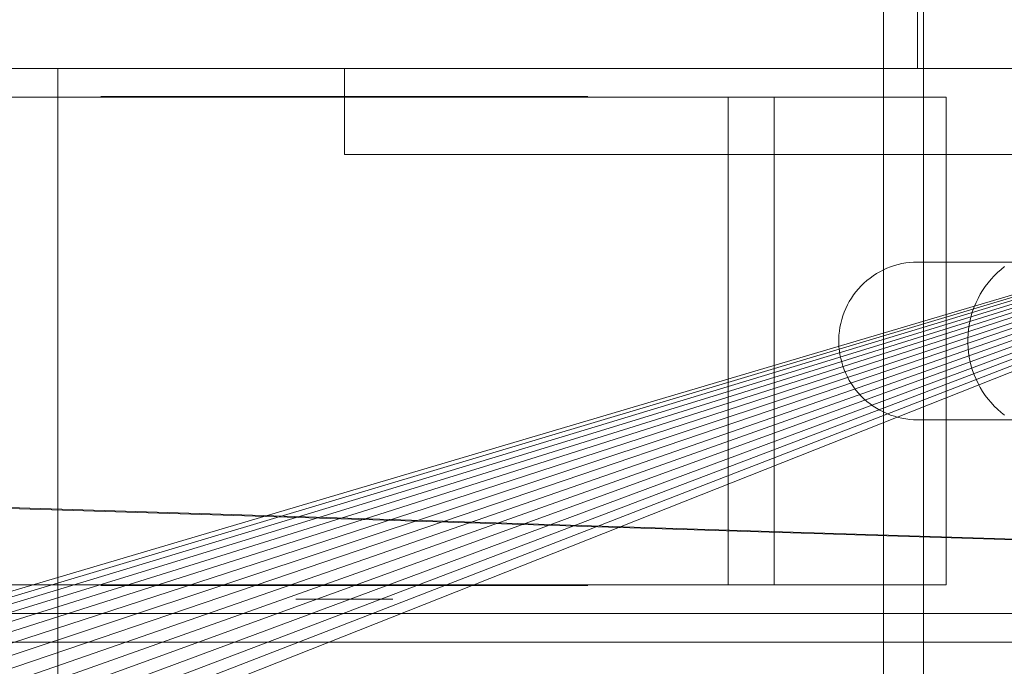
# Model space of a CAD drawing. Header units: millimetres. Extents: x -2233 to 65662, y -50530 to 6847.
# Tile 464 of 656: x 24227 to 24296, y -18252 to -18207. Entities that reach past the tile are written whole.
import ezdxf

# ---------------------------------------------------------------- set-up
doc = ezdxf.new("R2010")
doc.units = ezdxf.units.MM
for name, color, linetype, lineweight in [('superior_briquetadora', 7, 'Continuous', 0), ('superior_C02', 7, 'Continuous', 0), ('superior_C05', 7, 'Continuous', 0)]:
    doc.layers.add(name, color=color, linetype=linetype, lineweight=lineweight)

msp = doc.modelspace()

# ---------------------------------------------------------------- linework, layer by layer
at = {"layer": 'superior_briquetadora'}
for p, q in [((24290.067, -18188), (24290.067, -18210)), ((23870.067, -18210), (24350.067, -18210)), ((23870.067, -18210), (25830.067, -18210)), ((24230.067, -18210), (23954.067, -18210)), ((24243.401, -18210), (23954.067, -18210)), ((24052.224, -18298.106), (24350.067, -18210)), ((24054.359, -18298.423), (24350.067, -18210)), ((24350.067, -18210), (24056.454, -18298.947)), ((24350.067, -18210), (24058.487, -18299.675)), ((24350.067, -18210), (24060.438, -18300.598)), ((24350.067, -18210), (24062.29, -18301.708)), ((24350.067, -18210), (24064.024, -18302.994)), ((24350.067, -18210), (24065.624, -18304.444)), ((24350.067, -18210), (24067.074, -18306.043)), ((24350.067, -18210), (24068.36, -18307.777)), ((24350.067, -18210), (24069.47, -18309.629)), ((24350.067, -18210), (24070.393, -18311.581)), ((24350.067, -18210), (24071.12, -18313.614)), ((24350.067, -18210), (24071.645, -18315.708)), ((24350.067, -18210), (24071.962, -18317.844)), ((24350.067, -18210), (24072.067, -18320)), ((24150.067, -18210), (24230.067, -18210)), ((24350.067, -18210), (24150.067, -18210)), ((24670.067, -18210), (24230.067, -18210)), ((24230.067, -18210), (24230.067, -18430)), ((25470.067, -18210), (24230.067, -18210)), ((24350.067, -18210), (24230.067, -18210)), ((25470.067, -18210), (24243.401, -18210)), ((25746.067, -18210), (24243.401, -18210)), ((24290.067, -18210), (24291.234, -18210)), ((24291.234, -18210), (24294.717, -18210)), ((24294.717, -18210), (24300.465, -18210))]:
    msp.add_line(p, q, dxfattribs=at)
at = {"layer": 'superior_C02'}
for p, q in [((24290.488, -15870), (24290.488, -20130)), ((24287.683, -17550), (24287.683, -18450)), ((24524.933, -18250), (23830.921, -18228.298)), ((23832.7, -18228.298), (24526.711, -18250)), ((24634.01, -18250), (15575.415, -18250)), ((15576.913, -18250), (24635.508, -18250))]:
    msp.add_line(p, q, dxfattribs=at)
at = {"layer": 'superior_C05'}
for p, q in [((24180.067, -18210), (24320.067, -18210)), ((24250.067, -18216), (24250.067, -18210)), ((24250.067, -18210), (24325.067, -18210)), ((24208.067, -18212), (24228.164, -18212)), ((24227.254, -18212), (24228.215, -18212)), ((24228.164, -18212), (24271.971, -18212)), ((24228.215, -18212), (24229.226, -18212)), ((24229.226, -18212), (24230.285, -18212)), ((24230.285, -18212), (24231.39, -18212)), ((24231.39, -18212), (24232.538, -18212)), ((24232.538, -18212), (24233.727, -18212)), ((24233.072, -18212), (24233.111, -18212)), ((24233.115, -18211.95), (24233.073, -18211.95)), ((24233.119, -18212), (24233.074, -18212)), ((24233.111, -18212), (24233.192, -18212)), ((24233.199, -18211.95), (24233.115, -18211.95)), ((24233.206, -18212), (24233.119, -18212)), ((24233.192, -18212), (24233.316, -18212)), ((24233.326, -18211.95), (24233.199, -18211.95)), ((24233.334, -18212), (24233.206, -18212)), ((24233.316, -18212), (24233.48, -18212)), ((24233.494, -18211.95), (24233.326, -18211.95)), ((24233.504, -18212), (24233.334, -18212)), ((24233.48, -18212), (24233.686, -18212)), ((24233.703, -18211.95), (24233.494, -18211.95)), ((24233.715, -18212), (24233.504, -18212)), ((24233.686, -18212), (24233.932, -18212)), ((24233.953, -18211.95), (24233.703, -18211.95)), ((24233.966, -18212), (24233.715, -18212)), ((24233.727, -18212), (24234.953, -18212)), ((24233.932, -18212), (24234.219, -18212)), ((24234.243, -18211.95), (24233.953, -18211.95)), ((24234.258, -18212), (24233.966, -18212)), ((24234.219, -18212), (24234.544, -18212)), ((24234.572, -18211.95), (24234.243, -18211.95)), ((24234.588, -18212), (24234.258, -18212)), ((24234.544, -18212), (24234.908, -18212)), ((24234.94, -18211.95), (24234.572, -18211.95)), ((24234.957, -18212), (24234.588, -18212)), ((24234.908, -18212), (24235.31, -18212)), ((24235.345, -18211.95), (24234.94, -18211.95)), ((24234.953, -18212), (24236.214, -18212)), ((24235.363, -18212), (24234.957, -18212)), ((24235.31, -18212), (24235.748, -18212)), ((24235.787, -18211.95), (24235.345, -18211.95)), ((24235.805, -18212), (24235.363, -18212)), ((24235.748, -18212), (24236.221, -18212)), ((24236.265, -18211.95), (24235.787, -18211.95)), ((24236.283, -18212), (24235.805, -18212)), ((24236.214, -18212), (24237.507, -18212)), ((24236.221, -18212), (24236.729, -18212)), ((24236.776, -18211.95), (24236.265, -18211.95)), ((24236.795, -18212), (24236.283, -18212)), ((24236.729, -18212), (24237.27, -18212)), ((24237.321, -18211.95), (24236.776, -18211.95)), ((24237.34, -18212), (24236.795, -18212)), ((24237.27, -18212), (24237.842, -18212)), ((24237.898, -18211.95), (24237.321, -18211.95)), ((24237.917, -18212), (24237.34, -18212)), ((24237.507, -18212), (24238.828, -18212)), ((24237.602, -18211.95), (24237.571, -18211.95)), ((24237.664, -18211.95), (24237.602, -18211.95)), ((24237.757, -18211.95), (24237.664, -18211.95)), ((24237.881, -18211.95), (24237.757, -18211.95)), ((24237.842, -18212), (24238.445, -18212)), ((24238.035, -18211.95), (24237.881, -18211.95)), ((24238.505, -18211.95), (24237.898, -18211.95)), ((24238.523, -18212), (24237.917, -18212)), ((24238.218, -18211.95), (24238.035, -18211.95)), ((24238.432, -18211.95), (24238.218, -18211.95)), ((24238.674, -18211.95), (24238.432, -18211.95)), ((24238.445, -18212), (24239.077, -18212)), ((24239.14, -18211.95), (24238.505, -18211.95)), ((24239.158, -18212), (24238.523, -18212)), ((24238.944, -18211.95), (24238.674, -18211.95)), ((24238.828, -18212), (24240.176, -18212)), ((24239.242, -18211.95), (24238.944, -18211.95)), ((24239.077, -18212), (24239.736, -18212)), ((24239.803, -18211.95), (24239.14, -18211.95)), ((24239.82, -18212), (24239.158, -18212)), ((24239.567, -18211.95), (24239.242, -18211.95)), ((24239.918, -18211.95), (24239.567, -18211.95)), ((24239.736, -18212), (24240.376, -18212)), ((24240.491, -18211.95), (24239.803, -18211.95)), ((24240.508, -18212), (24239.82, -18212)), ((24240.295, -18211.95), (24239.918, -18211.95)), ((24240.176, -18212), (24241.546, -18212)), ((24240.695, -18211.95), (24240.295, -18211.95)), ((24240.376, -18212), (24241.038, -18212)), ((24241.203, -18211.95), (24240.491, -18211.95)), ((24241.219, -18212), (24240.508, -18212)), ((24241.119, -18211.95), (24240.695, -18211.95)), ((24241.038, -18212), (24241.72, -18212)), ((24241.565, -18211.95), (24241.119, -18211.95)), ((24241.937, -18211.95), (24241.203, -18211.95)), ((24241.952, -18212), (24241.219, -18212)), ((24241.546, -18212), (24242.936, -18212)), ((24242.033, -18211.95), (24241.565, -18211.95)), ((24241.72, -18212), (24242.42, -18212)), ((24242.691, -18211.95), (24241.937, -18211.95)), ((24242.705, -18212), (24241.952, -18212)), ((24242.52, -18211.95), (24242.033, -18211.95)), ((24242.42, -18212), (24243.136, -18212)), ((24243.026, -18211.95), (24242.52, -18211.95)), ((24243.464, -18211.95), (24242.691, -18211.95)), ((24243.477, -18212), (24242.705, -18212)), ((24242.936, -18212), (24244.343, -18212)), ((24243.55, -18211.95), (24243.026, -18211.95)), ((24243.136, -18212), (24243.868, -18212)), ((24244.253, -18211.95), (24243.464, -18211.95)), ((24244.264, -18212), (24243.477, -18212)), ((24244.089, -18211.95), (24243.55, -18211.95)), ((24243.868, -18212), (24244.613, -18212)), ((24244.644, -18211.95), (24244.089, -18211.95)), ((24245.057, -18211.95), (24244.253, -18211.95)), ((24245.066, -18212), (24244.264, -18212)), ((24244.343, -18212), (24245.762, -18212)), ((24244.613, -18212), (24245.37, -18212)), ((24245.212, -18211.95), (24244.644, -18211.95)), ((24245.873, -18211.95), (24245.057, -18211.95)), ((24245.881, -18212), (24245.066, -18212)), ((24245.792, -18211.95), (24245.212, -18211.95)), ((24245.37, -18212), (24246.137, -18212)), ((24245.762, -18212), (24247.192, -18212)), ((24246.383, -18211.95), (24245.792, -18211.95)), ((24246.699, -18211.95), (24245.873, -18211.95)), ((24246.706, -18212), (24245.881, -18212)), ((24246.137, -18212), (24246.913, -18212)), ((24246.983, -18211.95), (24246.383, -18211.95)), ((24247.534, -18211.95), (24246.699, -18211.95)), ((24247.539, -18212), (24246.706, -18212)), ((24246.913, -18212), (24247.696, -18212)), ((24247.591, -18211.95), (24246.983, -18211.95)), ((24247.192, -18212), (24248.628, -18212)), ((24248.375, -18211.95), (24247.534, -18211.95)), ((24248.378, -18212), (24247.539, -18212)), ((24248.204, -18211.95), (24247.591, -18211.95)), ((24247.696, -18212), (24248.483, -18212)), ((24248.823, -18211.95), (24248.204, -18211.95)), ((24249.22, -18211.95), (24248.375, -18211.95)), ((24249.222, -18212), (24248.378, -18212)), ((24248.483, -18212), (24249.275, -18212)), ((24248.628, -18212), (24250.067, -18212)), ((24249.444, -18211.95), (24248.823, -18211.95)), ((24250.067, -18211.95), (24249.22, -18211.95)), ((24250.067, -18212), (24249.222, -18212)), ((24250.067, -18212), (24249.275, -18212)), ((24250.067, -18211.95), (24249.444, -18211.95)), ((24250.067, -18211.95), (24250.915, -18211.95)), ((24250.691, -18211.95), (24250.067, -18211.95)), ((24250.913, -18212), (24250.067, -18212)), ((24250.067, -18212), (24250.86, -18212)), ((24250.067, -18212), (24251.507, -18212)), ((24251.312, -18211.95), (24250.691, -18211.95)), ((24250.86, -18212), (24251.652, -18212)), ((24251.757, -18212), (24250.913, -18212)), ((24250.915, -18211.95), (24251.76, -18211.95)), ((24251.931, -18211.95), (24251.312, -18211.95)), ((24251.507, -18212), (24252.943, -18212)), ((24251.652, -18212), (24252.439, -18212)), ((24252.596, -18212), (24251.757, -18212)), ((24251.76, -18211.95), (24252.601, -18211.95)), ((24252.544, -18211.95), (24251.931, -18211.95)), ((24252.439, -18212), (24253.222, -18212)), ((24253.152, -18211.95), (24252.544, -18211.95)), ((24253.429, -18212), (24252.596, -18212)), ((24252.601, -18211.95), (24253.436, -18211.95)), ((24252.943, -18212), (24254.373, -18212)), ((24253.752, -18211.95), (24253.152, -18211.95)), ((24253.222, -18212), (24253.998, -18212)), ((24254.254, -18212), (24253.429, -18212)), ((24253.436, -18211.95), (24254.262, -18211.95)), ((24254.343, -18211.95), (24253.752, -18211.95)), ((24253.998, -18212), (24254.765, -18212)), ((24255.069, -18212), (24254.254, -18212)), ((24254.262, -18211.95), (24255.078, -18211.95)), ((24254.923, -18211.95), (24254.343, -18211.95)), ((24254.373, -18212), (24255.792, -18212)), ((24254.765, -18212), (24255.522, -18212)), ((24255.491, -18211.95), (24254.923, -18211.95)), ((24255.871, -18212), (24255.069, -18212)), ((24255.078, -18211.95), (24255.882, -18211.95)), ((24256.046, -18211.95), (24255.491, -18211.95)), ((24255.522, -18212), (24256.267, -18212)), ((24255.792, -18212), (24257.199, -18212)), ((24256.658, -18212), (24255.871, -18212)), ((24255.882, -18211.95), (24256.671, -18211.95)), ((24256.585, -18211.95), (24256.046, -18211.95)), ((24256.267, -18212), (24256.999, -18212)), ((24257.109, -18211.95), (24256.585, -18211.95)), ((24257.43, -18212), (24256.658, -18212)), ((24256.671, -18211.95), (24257.444, -18211.95)), ((24256.999, -18212), (24257.715, -18212)), ((24257.615, -18211.95), (24257.109, -18211.95)), ((24257.199, -18212), (24258.589, -18212)), ((24258.183, -18212), (24257.43, -18212)), ((24257.444, -18211.95), (24258.198, -18211.95)), ((24258.102, -18211.95), (24257.615, -18211.95)), ((24257.715, -18212), (24258.415, -18212)), ((24258.57, -18211.95), (24258.102, -18211.95)), ((24258.916, -18212), (24258.183, -18212)), ((24258.198, -18211.95), (24258.932, -18211.95)), ((24258.415, -18212), (24259.097, -18212)), ((24259.016, -18211.95), (24258.57, -18211.95)), ((24258.589, -18212), (24259.959, -18212)), ((24259.627, -18212), (24258.916, -18212)), ((24258.932, -18211.95), (24259.644, -18211.95)), ((24259.44, -18211.95), (24259.016, -18211.95)), ((24259.097, -18212), (24259.759, -18212)), ((24259.84, -18211.95), (24259.44, -18211.95)), ((24260.315, -18212), (24259.627, -18212)), ((24259.644, -18211.95), (24260.332, -18211.95)), ((24260.399, -18212), (24259.759, -18212)), ((24260.217, -18211.95), (24259.84, -18211.95)), ((24259.959, -18212), (24261.307, -18212)), ((24260.568, -18211.95), (24260.217, -18211.95)), ((24260.977, -18212), (24260.315, -18212)), ((24260.332, -18211.95), (24260.995, -18211.95)), ((24260.399, -18212), (24261.058, -18212)), ((24260.893, -18211.95), (24260.568, -18211.95)), ((24261.191, -18211.95), (24260.893, -18211.95)), ((24261.612, -18212), (24260.977, -18212)), ((24260.995, -18211.95), (24261.63, -18211.95)), ((24261.058, -18212), (24261.69, -18212)), ((24261.461, -18211.95), (24261.191, -18211.95)), ((24261.307, -18212), (24262.628, -18212)), ((24261.703, -18211.95), (24261.461, -18211.95)), ((24262.218, -18212), (24261.612, -18212)), ((24261.63, -18211.95), (24262.237, -18211.95)), ((24261.69, -18212), (24262.293, -18212)), ((24261.917, -18211.95), (24261.703, -18211.95)), ((24262.1, -18211.95), (24261.917, -18211.95)), ((24262.254, -18211.95), (24262.1, -18211.95)), ((24262.795, -18212), (24262.218, -18212)), ((24262.237, -18211.95), (24262.814, -18211.95)), ((24262.378, -18211.95), (24262.254, -18211.95)), ((24262.293, -18212), (24262.865, -18212)), ((24262.47, -18211.95), (24262.378, -18211.95)), ((24262.533, -18211.95), (24262.47, -18211.95)), ((24262.564, -18211.95), (24262.533, -18211.95)), ((24262.628, -18212), (24263.921, -18212)), ((24263.34, -18212), (24262.795, -18212)), ((24262.814, -18211.95), (24263.359, -18211.95)), ((24262.865, -18212), (24263.406, -18212)), ((24263.852, -18212), (24263.34, -18212)), ((24263.359, -18211.95), (24263.87, -18211.95)), ((24263.406, -18212), (24263.914, -18212)), ((24264.33, -18212), (24263.852, -18212)), ((24263.87, -18211.95), (24264.348, -18211.95)), ((24263.914, -18212), (24264.387, -18212)), ((24263.921, -18212), (24265.182, -18212)), ((24264.772, -18212), (24264.33, -18212)), ((24264.348, -18211.95), (24264.79, -18211.95)), ((24264.387, -18212), (24264.825, -18212)), ((24265.178, -18212), (24264.772, -18212)), ((24264.79, -18211.95), (24265.195, -18211.95)), ((24264.825, -18212), (24265.227, -18212)), ((24265.547, -18212), (24265.178, -18212)), ((24265.182, -18212), (24266.408, -18212)), ((24265.195, -18211.95), (24265.563, -18211.95)), ((24265.227, -18212), (24265.591, -18212)), ((24265.877, -18212), (24265.547, -18212)), ((24265.563, -18211.95), (24265.892, -18211.95)), ((24265.591, -18212), (24265.916, -18212)), ((24266.169, -18212), (24265.877, -18212)), ((24265.892, -18211.95), (24266.182, -18211.95)), ((24265.916, -18212), (24266.203, -18212)), ((24266.42, -18212), (24266.169, -18212)), ((24266.182, -18211.95), (24266.432, -18211.95)), ((24266.203, -18212), (24266.449, -18212)), ((24266.408, -18212), (24267.596, -18212)), ((24266.631, -18212), (24266.42, -18212)), ((24266.432, -18211.95), (24266.641, -18211.95)), ((24266.449, -18212), (24266.655, -18212)), ((24266.801, -18212), (24266.631, -18212)), ((24266.641, -18211.95), (24266.809, -18211.95)), ((24266.655, -18212), (24266.819, -18212)), ((24266.929, -18212), (24266.801, -18212)), ((24266.809, -18211.95), (24266.936, -18211.95)), ((24266.819, -18212), (24266.943, -18212)), ((24267.016, -18212), (24266.929, -18212)), ((24266.936, -18211.95), (24267.02, -18211.95)), ((24266.943, -18212), (24267.024, -18212)), ((24267.02, -18211.95), (24267.062, -18211.95)), ((24267.024, -18212), (24267.063, -18212)), ((24267.596, -18212), (24268.745, -18212)), ((24268.745, -18212), (24269.849, -18212)), ((24269.849, -18212), (24270.909, -18212)), ((24270.909, -18212), (24271.92, -18212)), ((24271.92, -18212), (24272.881, -18212)), ((24271.971, -18212), (24292.067, -18212)), ((24272.881, -18212), (24273.79, -18212)), ((24273.79, -18212), (24274.644, -18212)), ((24274.644, -18212), (24275.441, -18212)), ((24275.441, -18212), (24276.18, -18212)), ((24276.858, -18212), (24276.18, -18212)), ((24280.067, -18212), (24276.858, -18212)), ((24276.858, -18246), (24276.858, -18212)), ((24292.067, -18212), (24280.067, -18212)), ((24280.067, -18246), (24280.067, -18212)), ((24292.067, -18212), (24292.067, -18246)), ((24250.067, -18216), (24325.067, -18216)), ((24288.446, -18223.744), (24288.71, -18223.67)), ((24288.71, -18223.67), (24288.978, -18223.609)), ((24288.978, -18223.609), (24289.248, -18223.561)), ((24289.248, -18223.561), (24289.52, -18223.527)), ((24289.52, -18223.527), (24289.793, -18223.507)), ((24289.793, -18223.507), (24290.067, -18223.5)), ((24290.067, -18223.5), (24315.067, -18223.5)), ((24286.969, -18224.456), (24287.2, -18224.307)), ((24287.2, -18224.307), (24287.437, -18224.17)), ((24287.437, -18224.17), (24287.681, -18224.045)), ((24287.681, -18224.045), (24287.931, -18223.932)), ((24287.931, -18223.932), (24288.186, -18223.832)), ((24288.186, -18223.832), (24288.446, -18223.744)), ((24295.646, -18224.235), (24295.414, -18224.461)), ((24295.889, -18224.021), (24295.646, -18224.235)), ((24296.143, -18223.819), (24295.889, -18224.021)), ((24286.13, -18225.16), (24286.327, -18224.968)), ((24286.327, -18224.968), (24286.532, -18224.787)), ((24286.532, -18224.787), (24286.747, -18224.616)), ((24286.747, -18224.616), (24286.969, -18224.456)), ((24294.986, -18224.947), (24294.79, -18225.206)), ((24295.194, -18224.699), (24294.986, -18224.947)), ((24295.414, -18224.461), (24295.194, -18224.699)), ((24285.602, -18225.789), (24285.767, -18225.571)), ((24285.767, -18225.571), (24285.944, -18225.361)), ((24285.944, -18225.361), (24286.13, -18225.16)), ((24294.438, -18225.75), (24294.283, -18226.035)), ((24294.607, -18225.473), (24294.438, -18225.75)), ((24294.79, -18225.206), (24294.607, -18225.473)), ((24285.173, -18226.491), (24285.304, -18226.25)), ((24285.304, -18226.25), (24285.447, -18226.016)), ((24285.447, -18226.016), (24285.602, -18225.789)), ((24294.143, -18226.327), (24294.017, -18226.625)), ((24294.283, -18226.035), (24294.143, -18226.327)), ((24284.854, -18227.248), (24284.948, -18226.991)), ((24284.948, -18226.991), (24285.054, -18226.738)), ((24285.054, -18226.738), (24285.173, -18226.491)), ((24293.906, -18226.93), (24293.81, -18227.24)), ((24294.017, -18226.625), (24293.906, -18226.93)), ((24284.651, -18228.045), (24284.705, -18227.776)), ((24284.705, -18227.776), (24284.773, -18227.51)), ((24284.773, -18227.51), (24284.854, -18227.248)), ((24293.73, -18227.554), (24293.666, -18227.871)), ((24293.81, -18227.24), (24293.73, -18227.554)), ((24284.583, -18228.589), (24284.61, -18228.316)), ((24284.61, -18228.316), (24284.651, -18228.045)), ((24293.586, -18228.514), (24293.57, -18228.838)), ((24293.618, -18228.192), (24293.586, -18228.514)), ((24293.666, -18227.871), (24293.618, -18228.192)), ((24284.569, -18228.863), (24284.583, -18228.589)), ((24284.569, -18229.137), (24284.569, -18228.863)), ((24284.583, -18229.411), (24284.569, -18229.137)), ((24293.57, -18228.838), (24293.57, -18229.162)), ((24293.57, -18229.162), (24293.586, -18229.486)), ((24284.61, -18229.684), (24284.583, -18229.411)), ((24284.651, -18229.955), (24284.61, -18229.684)), ((24293.586, -18229.486), (24293.618, -18229.808)), ((24293.618, -18229.808), (24293.666, -18230.129)), ((24284.705, -18230.224), (24284.651, -18229.955)), ((24284.773, -18230.49), (24284.705, -18230.224)), ((24284.854, -18230.752), (24284.773, -18230.49)), ((24293.666, -18230.129), (24293.73, -18230.446)), ((24293.73, -18230.446), (24293.81, -18230.76)), ((24284.948, -18231.009), (24284.854, -18230.752)), ((24285.054, -18231.262), (24284.948, -18231.009)), ((24285.173, -18231.509), (24285.054, -18231.262)), ((24293.81, -18230.76), (24293.906, -18231.07)), ((24293.906, -18231.07), (24294.017, -18231.375)), ((24285.304, -18231.75), (24285.173, -18231.509)), ((24285.447, -18231.984), (24285.304, -18231.75)), ((24294.017, -18231.375), (24294.143, -18231.673)), ((24294.143, -18231.673), (24294.283, -18231.965)), ((24285.602, -18232.211), (24285.447, -18231.984)), ((24285.767, -18232.429), (24285.602, -18232.211)), ((24285.944, -18232.639), (24285.767, -18232.429)), ((24286.13, -18232.84), (24285.944, -18232.639)), ((24294.283, -18231.965), (24294.438, -18232.25)), ((24294.438, -18232.25), (24294.607, -18232.527)), ((24294.607, -18232.527), (24294.79, -18232.794)), ((24286.327, -18233.032), (24286.13, -18232.84)), ((24286.532, -18233.213), (24286.327, -18233.032)), ((24286.747, -18233.384), (24286.532, -18233.213)), ((24294.79, -18232.794), (24294.986, -18233.053)), ((24294.986, -18233.053), (24295.194, -18233.301)), ((24295.194, -18233.301), (24295.414, -18233.539)), ((24286.969, -18233.544), (24286.747, -18233.384)), ((24287.2, -18233.693), (24286.969, -18233.544)), ((24287.437, -18233.83), (24287.2, -18233.693)), ((24287.681, -18233.955), (24287.437, -18233.83)), ((24287.931, -18234.068), (24287.681, -18233.955)), ((24295.414, -18233.539), (24295.646, -18233.765)), ((24295.646, -18233.765), (24295.889, -18233.979)), ((24295.889, -18233.979), (24296.143, -18234.181)), ((24288.186, -18234.168), (24287.931, -18234.068)), ((24288.446, -18234.256), (24288.186, -18234.168)), ((24288.71, -18234.33), (24288.446, -18234.256)), ((24288.978, -18234.391), (24288.71, -18234.33)), ((24289.248, -18234.439), (24288.978, -18234.391)), ((24289.52, -18234.473), (24289.248, -18234.439)), ((24289.793, -18234.493), (24289.52, -18234.473)), ((24290.067, -18234.5), (24289.793, -18234.493)), ((24315.067, -18234.5), (24290.067, -18234.5)), ((24208.067, -18246), (24228.164, -18246)), ((24227.254, -18246), (24228.215, -18246)), ((24228.164, -18246), (24271.971, -18246)), ((24228.215, -18246), (24229.226, -18246)), ((24229.226, -18246), (24230.285, -18246)), ((24230.285, -18246), (24231.39, -18246)), ((24231.39, -18246), (24232.538, -18246)), ((24232.538, -18246), (24233.727, -18246)), ((24233.072, -18246), (24233.111, -18246)), ((24233.115, -18246.05), (24233.073, -18246.05)), ((24233.119, -18246), (24233.074, -18246)), ((24233.111, -18246), (24233.192, -18246)), ((24233.199, -18246.05), (24233.115, -18246.05)), ((24233.206, -18246), (24233.119, -18246)), ((24233.192, -18246), (24233.316, -18246)), ((24233.326, -18246.05), (24233.199, -18246.05)), ((24233.334, -18246), (24233.206, -18246)), ((24233.316, -18246), (24233.48, -18246)), ((24233.494, -18246.05), (24233.326, -18246.05)), ((24233.504, -18246), (24233.334, -18246)), ((24233.48, -18246), (24233.686, -18246)), ((24233.703, -18246.05), (24233.494, -18246.05)), ((24233.715, -18246), (24233.504, -18246)), ((24233.686, -18246), (24233.932, -18246)), ((24233.953, -18246.05), (24233.703, -18246.05)), ((24233.966, -18246), (24233.715, -18246)), ((24233.727, -18246), (24234.953, -18246)), ((24233.932, -18246), (24234.219, -18246)), ((24234.243, -18246.05), (24233.953, -18246.05)), ((24234.258, -18246), (24233.966, -18246)), ((24234.219, -18246), (24234.544, -18246)), ((24234.572, -18246.05), (24234.243, -18246.05)), ((24234.588, -18246), (24234.258, -18246)), ((24234.544, -18246), (24234.908, -18246)), ((24234.94, -18246.05), (24234.572, -18246.05)), ((24234.957, -18246), (24234.588, -18246)), ((24234.908, -18246), (24235.31, -18246)), ((24235.345, -18246.05), (24234.94, -18246.05)), ((24234.953, -18246), (24236.214, -18246)), ((24235.363, -18246), (24234.957, -18246)), ((24235.31, -18246), (24235.748, -18246)), ((24235.787, -18246.05), (24235.345, -18246.05)), ((24235.805, -18246), (24235.363, -18246)), ((24235.748, -18246), (24236.221, -18246)), ((24236.265, -18246.05), (24235.787, -18246.05)), ((24236.283, -18246), (24235.805, -18246)), ((24236.214, -18246), (24237.507, -18246)), ((24236.221, -18246), (24236.729, -18246)), ((24236.776, -18246.05), (24236.265, -18246.05)), ((24236.795, -18246), (24236.283, -18246)), ((24236.729, -18246), (24237.27, -18246)), ((24237.321, -18246.05), (24236.776, -18246.05)), ((24237.34, -18246), (24236.795, -18246)), ((24237.27, -18246), (24237.842, -18246)), ((24237.898, -18246.05), (24237.321, -18246.05)), ((24237.917, -18246), (24237.34, -18246)), ((24237.507, -18246), (24238.828, -18246)), ((24237.602, -18246.05), (24237.571, -18246.05)), ((24237.664, -18246.05), (24237.602, -18246.05)), ((24237.757, -18246.05), (24237.664, -18246.05)), ((24237.881, -18246.05), (24237.757, -18246.05)), ((24237.842, -18246), (24238.445, -18246)), ((24238.035, -18246.05), (24237.881, -18246.05)), ((24238.505, -18246.05), (24237.898, -18246.05)), ((24238.523, -18246), (24237.917, -18246)), ((24238.218, -18246.05), (24238.035, -18246.05)), ((24238.432, -18246.05), (24238.218, -18246.05)), ((24238.674, -18246.05), (24238.432, -18246.05)), ((24238.445, -18246), (24239.077, -18246)), ((24239.14, -18246.05), (24238.505, -18246.05)), ((24239.158, -18246), (24238.523, -18246)), ((24238.944, -18246.05), (24238.674, -18246.05)), ((24238.828, -18246), (24240.176, -18246)), ((24239.242, -18246.05), (24238.944, -18246.05)), ((24239.077, -18246), (24239.736, -18246)), ((24239.803, -18246.05), (24239.14, -18246.05)), ((24239.82, -18246), (24239.158, -18246)), ((24239.567, -18246.05), (24239.242, -18246.05)), ((24239.918, -18246.05), (24239.567, -18246.05)), ((24239.736, -18246), (24240.376, -18246)), ((24240.491, -18246.05), (24239.803, -18246.05)), ((24240.508, -18246), (24239.82, -18246)), ((24240.295, -18246.05), (24239.918, -18246.05)), ((24240.176, -18246), (24241.546, -18246)), ((24240.695, -18246.05), (24240.295, -18246.05)), ((24240.376, -18246), (24241.038, -18246)), ((24241.203, -18246.05), (24240.491, -18246.05)), ((24241.219, -18246), (24240.508, -18246)), ((24241.119, -18246.05), (24240.695, -18246.05)), ((24241.038, -18246), (24241.72, -18246)), ((24241.565, -18246.05), (24241.119, -18246.05)), ((24241.937, -18246.05), (24241.203, -18246.05)), ((24241.952, -18246), (24241.219, -18246)), ((24241.546, -18246), (24242.936, -18246)), ((24242.033, -18246.05), (24241.565, -18246.05)), ((24241.72, -18246), (24242.42, -18246)), ((24242.691, -18246.05), (24241.937, -18246.05)), ((24242.705, -18246), (24241.952, -18246)), ((24242.52, -18246.05), (24242.033, -18246.05)), ((24242.42, -18246), (24243.136, -18246)), ((24243.026, -18246.05), (24242.52, -18246.05)), ((24243.464, -18246.05), (24242.691, -18246.05)), ((24243.477, -18246), (24242.705, -18246)), ((24242.936, -18246), (24244.343, -18246)), ((24243.55, -18246.05), (24243.026, -18246.05)), ((24243.136, -18246), (24243.868, -18246)), ((24244.253, -18246.05), (24243.464, -18246.05)), ((24244.264, -18246), (24243.477, -18246)), ((24244.089, -18246.05), (24243.55, -18246.05)), ((24243.868, -18246), (24244.613, -18246)), ((24244.644, -18246.05), (24244.089, -18246.05)), ((24245.057, -18246.05), (24244.253, -18246.05)), ((24245.066, -18246), (24244.264, -18246)), ((24244.343, -18246), (24245.762, -18246)), ((24244.613, -18246), (24245.37, -18246)), ((24245.212, -18246.05), (24244.644, -18246.05)), ((24245.873, -18246.05), (24245.057, -18246.05)), ((24245.881, -18246), (24245.066, -18246)), ((24245.792, -18246.05), (24245.212, -18246.05)), ((24245.37, -18246), (24246.137, -18246)), ((24245.762, -18246), (24247.192, -18246)), ((24246.383, -18246.05), (24245.792, -18246.05)), ((24246.699, -18246.05), (24245.873, -18246.05)), ((24246.706, -18246), (24245.881, -18246)), ((24246.137, -18246), (24246.913, -18246)), ((24246.983, -18246.05), (24246.383, -18246.05)), ((24247.534, -18246.05), (24246.699, -18246.05)), ((24247.539, -18246), (24246.706, -18246)), ((24246.913, -18246), (24247.696, -18246)), ((24247.591, -18246.05), (24246.983, -18246.05)), ((24247.192, -18246), (24248.628, -18246)), ((24248.375, -18246.05), (24247.534, -18246.05)), ((24248.378, -18246), (24247.539, -18246)), ((24248.204, -18246.05), (24247.591, -18246.05)), ((24247.696, -18246), (24248.483, -18246)), ((24248.823, -18246.05), (24248.204, -18246.05)), ((24249.22, -18246.05), (24248.375, -18246.05)), ((24249.222, -18246), (24248.378, -18246)), ((24248.483, -18246), (24249.275, -18246)), ((24248.628, -18246), (24250.067, -18246)), ((24249.444, -18246.05), (24248.823, -18246.05)), ((24250.067, -18246.05), (24249.22, -18246.05)), ((24250.067, -18246), (24249.222, -18246)), ((24250.067, -18246), (24249.275, -18246)), ((24250.067, -18246.05), (24249.444, -18246.05)), ((24250.913, -18246), (24250.067, -18246)), ((24250.067, -18246), (24250.86, -18246)), ((24250.067, -18246), (24251.507, -18246)), ((24250.067, -18246.05), (24250.915, -18246.05)), ((24250.691, -18246.05), (24250.067, -18246.05)), ((24251.312, -18246.05), (24250.691, -18246.05)), ((24250.86, -18246), (24251.652, -18246)), ((24251.757, -18246), (24250.913, -18246)), ((24250.915, -18246.05), (24251.76, -18246.05)), ((24251.931, -18246.05), (24251.312, -18246.05)), ((24251.507, -18246), (24252.943, -18246)), ((24251.652, -18246), (24252.439, -18246)), ((24252.596, -18246), (24251.757, -18246)), ((24251.76, -18246.05), (24252.601, -18246.05)), ((24252.544, -18246.05), (24251.931, -18246.05)), ((24252.439, -18246), (24253.222, -18246)), ((24253.152, -18246.05), (24252.544, -18246.05)), ((24253.429, -18246), (24252.596, -18246)), ((24252.601, -18246.05), (24253.436, -18246.05)), ((24252.943, -18246), (24254.373, -18246)), ((24253.752, -18246.05), (24253.152, -18246.05)), ((24253.222, -18246), (24253.998, -18246)), ((24254.254, -18246), (24253.429, -18246)), ((24253.436, -18246.05), (24254.262, -18246.05)), ((24254.343, -18246.05), (24253.752, -18246.05)), ((24253.998, -18246), (24254.765, -18246)), ((24255.069, -18246), (24254.254, -18246)), ((24254.262, -18246.05), (24255.078, -18246.05)), ((24254.923, -18246.05), (24254.343, -18246.05)), ((24254.373, -18246), (24255.792, -18246)), ((24254.765, -18246), (24255.522, -18246)), ((24255.491, -18246.05), (24254.923, -18246.05)), ((24255.871, -18246), (24255.069, -18246)), ((24255.078, -18246.05), (24255.882, -18246.05)), ((24256.046, -18246.05), (24255.491, -18246.05)), ((24255.522, -18246), (24256.267, -18246)), ((24255.792, -18246), (24257.199, -18246)), ((24256.658, -18246), (24255.871, -18246)), ((24255.882, -18246.05), (24256.671, -18246.05)), ((24256.585, -18246.05), (24256.046, -18246.05)), ((24256.267, -18246), (24256.999, -18246)), ((24257.109, -18246.05), (24256.585, -18246.05)), ((24257.43, -18246), (24256.658, -18246)), ((24256.671, -18246.05), (24257.444, -18246.05)), ((24256.999, -18246), (24257.715, -18246)), ((24257.615, -18246.05), (24257.109, -18246.05)), ((24257.199, -18246), (24258.589, -18246)), ((24258.183, -18246), (24257.43, -18246)), ((24257.444, -18246.05), (24258.198, -18246.05)), ((24258.102, -18246.05), (24257.615, -18246.05)), ((24257.715, -18246), (24258.415, -18246)), ((24258.57, -18246.05), (24258.102, -18246.05)), ((24258.916, -18246), (24258.183, -18246)), ((24258.198, -18246.05), (24258.932, -18246.05)), ((24258.415, -18246), (24259.097, -18246)), ((24259.016, -18246.05), (24258.57, -18246.05)), ((24258.589, -18246), (24259.959, -18246)), ((24259.627, -18246), (24258.916, -18246)), ((24258.932, -18246.05), (24259.644, -18246.05)), ((24259.44, -18246.05), (24259.016, -18246.05)), ((24259.097, -18246), (24259.759, -18246)), ((24259.84, -18246.05), (24259.44, -18246.05)), ((24260.315, -18246), (24259.627, -18246)), ((24259.644, -18246.05), (24260.332, -18246.05)), ((24260.399, -18246), (24259.759, -18246)), ((24260.217, -18246.05), (24259.84, -18246.05)), ((24259.959, -18246), (24261.307, -18246)), ((24260.568, -18246.05), (24260.217, -18246.05)), ((24260.977, -18246), (24260.315, -18246)), ((24260.332, -18246.05), (24260.995, -18246.05)), ((24260.399, -18246), (24261.058, -18246)), ((24260.893, -18246.05), (24260.568, -18246.05)), ((24261.191, -18246.05), (24260.893, -18246.05)), ((24261.612, -18246), (24260.977, -18246)), ((24260.995, -18246.05), (24261.63, -18246.05)), ((24261.058, -18246), (24261.69, -18246)), ((24261.461, -18246.05), (24261.191, -18246.05)), ((24261.307, -18246), (24262.628, -18246)), ((24261.703, -18246.05), (24261.461, -18246.05)), ((24262.218, -18246), (24261.612, -18246)), ((24261.63, -18246.05), (24262.237, -18246.05)), ((24261.69, -18246), (24262.293, -18246)), ((24261.917, -18246.05), (24261.703, -18246.05)), ((24262.1, -18246.05), (24261.917, -18246.05)), ((24262.254, -18246.05), (24262.1, -18246.05)), ((24262.795, -18246), (24262.218, -18246)), ((24262.237, -18246.05), (24262.814, -18246.05)), ((24262.378, -18246.05), (24262.254, -18246.05)), ((24262.293, -18246), (24262.865, -18246)), ((24262.47, -18246.05), (24262.378, -18246.05)), ((24262.533, -18246.05), (24262.47, -18246.05)), ((24262.564, -18246.05), (24262.533, -18246.05)), ((24262.628, -18246), (24263.921, -18246)), ((24263.34, -18246), (24262.795, -18246)), ((24262.814, -18246.05), (24263.359, -18246.05)), ((24262.865, -18246), (24263.406, -18246)), ((24263.852, -18246), (24263.34, -18246)), ((24263.359, -18246.05), (24263.87, -18246.05)), ((24263.406, -18246), (24263.914, -18246)), ((24264.33, -18246), (24263.852, -18246)), ((24263.87, -18246.05), (24264.348, -18246.05)), ((24263.914, -18246), (24264.387, -18246)), ((24263.921, -18246), (24265.182, -18246)), ((24264.772, -18246), (24264.33, -18246)), ((24264.348, -18246.05), (24264.79, -18246.05)), ((24264.387, -18246), (24264.825, -18246)), ((24265.178, -18246), (24264.772, -18246)), ((24264.79, -18246.05), (24265.195, -18246.05)), ((24264.825, -18246), (24265.227, -18246)), ((24265.547, -18246), (24265.178, -18246)), ((24265.182, -18246), (24266.408, -18246)), ((24265.195, -18246.05), (24265.563, -18246.05)), ((24265.227, -18246), (24265.591, -18246)), ((24265.877, -18246), (24265.547, -18246)), ((24265.563, -18246.05), (24265.892, -18246.05)), ((24265.591, -18246), (24265.916, -18246)), ((24266.169, -18246), (24265.877, -18246)), ((24265.892, -18246.05), (24266.182, -18246.05)), ((24265.916, -18246), (24266.203, -18246)), ((24266.42, -18246), (24266.169, -18246)), ((24266.182, -18246.05), (24266.432, -18246.05)), ((24266.203, -18246), (24266.449, -18246)), ((24266.408, -18246), (24267.596, -18246)), ((24266.631, -18246), (24266.42, -18246)), ((24266.432, -18246.05), (24266.641, -18246.05)), ((24266.449, -18246), (24266.655, -18246)), ((24266.801, -18246), (24266.631, -18246)), ((24266.641, -18246.05), (24266.809, -18246.05)), ((24266.655, -18246), (24266.819, -18246)), ((24266.929, -18246), (24266.801, -18246)), ((24266.809, -18246.05), (24266.936, -18246.05)), ((24266.819, -18246), (24266.943, -18246)), ((24267.016, -18246), (24266.929, -18246)), ((24266.936, -18246.05), (24267.02, -18246.05)), ((24266.943, -18246), (24267.024, -18246)), ((24267.02, -18246.05), (24267.062, -18246.05)), ((24267.024, -18246), (24267.063, -18246)), ((24267.596, -18246), (24268.745, -18246)), ((24268.745, -18246), (24269.849, -18246)), ((24269.849, -18246), (24270.909, -18246)), ((24270.909, -18246), (24271.92, -18246)), ((24271.92, -18246), (24272.881, -18246)), ((24292.067, -18246), (24271.971, -18246)), ((24272.881, -18246), (24273.79, -18246)), ((24273.79, -18246), (24274.644, -18246)), ((24274.644, -18246), (24275.441, -18246)), ((24275.441, -18246), (24276.18, -18246)), ((24276.858, -18246), (24276.18, -18246)), ((24276.858, -18246), (24280.067, -18246)), ((24292.067, -18246), (24280.067, -18246)), ((24246.694, -18247), (24246.677, -18247)), ((24246.719, -18247), (24246.694, -18247)), ((24246.753, -18247), (24246.719, -18247)), ((24246.795, -18247), (24246.753, -18247)), ((24246.845, -18247), (24246.795, -18247)), ((24246.903, -18247), (24246.845, -18247)), ((24246.968, -18247), (24246.903, -18247)), ((24247.042, -18247), (24246.968, -18247)), ((24247.123, -18247), (24247.042, -18247)), ((24247.211, -18247), (24247.123, -18247)), ((24247.307, -18247), (24247.211, -18247)), ((24247.409, -18247), (24247.307, -18247)), ((24247.518, -18247), (24247.409, -18247)), ((24247.634, -18247), (24247.518, -18247)), ((24247.755, -18247), (24247.634, -18247)), ((24247.882, -18247), (24247.755, -18247)), ((24248.015, -18247), (24247.882, -18247)), ((24248.152, -18247), (24248.015, -18247)), ((24248.295, -18247), (24248.152, -18247)), ((24248.441, -18247), (24248.295, -18247)), ((24248.592, -18247), (24248.441, -18247)), ((24248.747, -18247), (24248.592, -18247)), ((24248.905, -18247), (24248.747, -18247)), ((24249.065, -18247), (24248.905, -18247)), ((24249.229, -18247), (24249.065, -18247)), ((24249.394, -18247), (24249.229, -18247)), ((24249.561, -18247), (24249.394, -18247)), ((24249.729, -18247), (24249.561, -18247)), ((24249.898, -18247), (24249.729, -18247)), ((24250.067, -18247), (24249.898, -18247)), ((24250.067, -18247), (24250.237, -18247)), ((24250.237, -18247), (24250.406, -18247)), ((24250.406, -18247), (24250.574, -18247)), ((24250.574, -18247), (24250.741, -18247)), ((24250.741, -18247), (24250.906, -18247)), ((24250.906, -18247), (24251.07, -18247)), ((24251.07, -18247), (24251.23, -18247)), ((24251.23, -18247), (24251.388, -18247)), ((24251.388, -18247), (24251.543, -18247)), ((24251.543, -18247), (24251.694, -18247)), ((24251.694, -18247), (24251.84, -18247)), ((24251.84, -18247), (24251.983, -18247)), ((24251.983, -18247), (24252.12, -18247)), ((24252.12, -18247), (24252.253, -18247)), ((24252.253, -18247), (24252.38, -18247)), ((24252.38, -18247), (24252.501, -18247)), ((24252.501, -18247), (24252.617, -18247)), ((24252.617, -18247), (24252.726, -18247)), ((24252.726, -18247), (24252.828, -18247)), ((24252.828, -18247), (24252.924, -18247)), ((24252.924, -18247), (24253.012, -18247)), ((24253.012, -18247), (24253.093, -18247)), ((24253.093, -18247), (24253.167, -18247)), ((24253.167, -18247), (24253.232, -18247)), ((24253.232, -18247), (24253.29, -18247)), ((24253.29, -18247), (24253.34, -18247)), ((24253.34, -18247), (24253.382, -18247)), ((24253.382, -18247), (24253.416, -18247)), ((24253.416, -18247), (24253.441, -18247)), ((24253.441, -18247), (24253.458, -18247)), ((24180.067, -18248), (24320.067, -18248))]:
    msp.add_line(p, q, dxfattribs=at)

doc.saveas('drawing.dxf')
